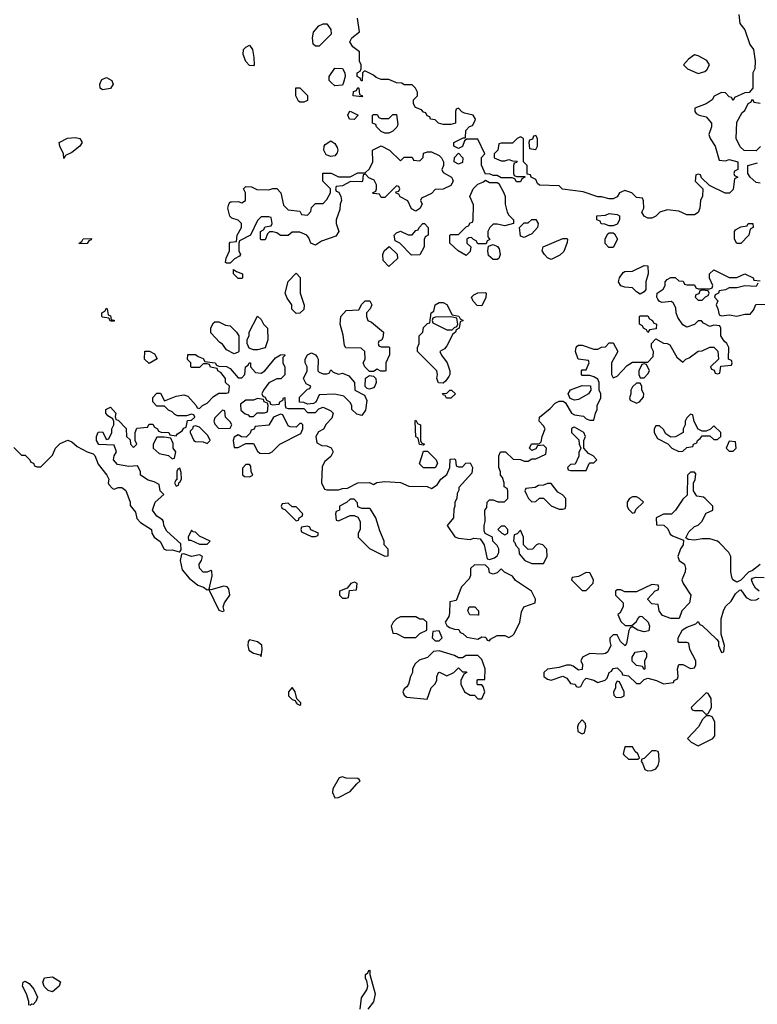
# Model space of a CAD drawing. Header units: inches. Extents: x 2380053 to 2584298, y 380219 to 546618.
# Tile 766 of 788: x 2480601 to 2484415, y 505236 to 510324. Entities that reach past the tile are written whole.
import ezdxf

# ---------------------------------------------------------------- set-up
doc = ezdxf.new("R2010")
doc.units = ezdxf.units.IN
doc.header["$MEASUREMENT"] = 0
doc.layers.add('C4580', color=7, linetype='Continuous')
doc.layers.add('C4581', color=7, linetype='Continuous')

msp = doc.modelspace()

# ---------------------------------------------------------------- linework, layer by layer
at = {"layer": 'C4580', "color": 2}
for points, elevation in [([(2481081.3, 510000), (2481084.7, 509990), (2481070, 509968.7), (2481030, 509962), (2481018, 509970), (2481015.3, 509990), (2481019.6, 510000)], 54), ([(2482274.7, 510000), (2482270, 509986), (2482230, 509982), (2482212, 510000)], 54), ([(2484392, 510000), (2484392, 509970), (2484372.7, 509947.3), (2484350, 509946), (2484298, 509922), (2484290, 509906), (2484282, 509922), (2484270, 509926), (2484250, 509946), (2484230, 509948), (2484191.6, 509928.4), (2484182, 509910), (2484150.9, 509889.1), (2484092.7, 509867.3), (2484092, 509850), (2484099.6, 509839.6), (2484114, 509830), (2484150, 509822), (2484178, 509790), (2484178, 509770), (2484164.7, 509730), (2484171, 509710), (2484198, 509670), (2484218, 509598), (2484250, 509594), (2484270, 509602), (2484314, 509590), (2484314, 509550), (2484298, 509542), (2484294, 509530), (2484298, 509518), (2484314, 509510), (2484298, 509502), (2484290, 509446), (2484271.6, 509428.4), (2484248.4, 509428.4), (2484167.3, 509467.3), (2484127.3, 509507.3), (2484122, 509522), (2484110, 509526), (2484098, 509522), (2484094, 509490), (2484134, 509450), (2484132.7, 509412.7), (2484122, 509390), (2484118, 509350), (2484110, 509328), (2484090, 509315.3), (2484050, 509315.3), (2484010, 509335.3), (2483950, 509342), (2483911.1, 509328.9), (2483890, 509308.7), (2483870, 509298), (2483850, 509298), (2483830, 509308), (2483818, 509330), (2483828, 509350), (2483827.3, 509387.3), (2483822, 509402), (2483790, 509406), (2483766, 509430), (2483730, 509442), (2483702, 509430), (2483690, 509408), (2483670, 509398), (2483650, 509398), (2483610, 509408), (2483590, 509408), (2483514.6, 509434.6), (2483408, 509448), (2483390, 509466), (2483288.4, 509468.4), (2483278, 509478), (2483270, 509498), (2483246, 509510), (2483242, 509522), (2483226, 509526), (2483226, 509570), (2483206, 509590), (2483206, 509710), (2483190, 509718), (2483174, 509710), (2483150, 509686), (2483090, 509686), (2483078, 509682), (2483074, 509650), (2483054, 509630), (2483054, 509610), (2483090, 509594), (2483110, 509594), (2483130, 509602), (2483150, 509594), (2483172.7, 509592.7), (2483170, 509586), (2483158, 509582), (2483154, 509570), (2483154, 509530), (2483158, 509518), (2483170, 509514), (2483214, 509514), (2483214, 509510), (2483198, 509502), (2483190, 509486), (2483170, 509486), (2483162, 509502), (2483147.3, 509507.3), (2483090, 509506), (2483070, 509518), (2483050, 509518), (2483030, 509528), (2483010, 509526), (2482988.4, 509571.6), (2482988.4, 509611.6), (2483006, 509630), (2482970, 509706), (2482912.7, 509707.3), (2482902, 509698), (2482891.1, 509668.9), (2482870, 509658), (2482846, 509670), (2482846, 509690), (2482894, 509714), (2482906, 509714), (2482908.4, 509751.6), (2482927.3, 509772.7), (2482942, 509778), (2482956.4, 509803.6), (2482958, 509810), (2482946, 509830), (2482900.4, 509840.4), (2482887.3, 509847.3), (2482870, 509866), (2482858, 509862), (2482854, 509850), (2482854, 509790), (2482830, 509782), (2482790, 509782), (2482766, 509790), (2482750, 509806), (2482726, 509810), (2482722, 509822), (2482707.3, 509827.3), (2482702, 509842), (2482690, 509846), (2482679, 509859), (2482648, 509870), (2482638, 509890), (2482638, 509910), (2482658, 509930), (2482658, 509950), (2482648, 509970), (2482630, 509988), (2482590, 509988), (2482576.4, 509996.4), (2482550, 509998), (2482545.4, 510000)], 54), ([(2484432, 509668), (2484410, 509646), (2484347.3, 509647.3), (2484327.3, 509667.3), (2484306, 509710), (2484310, 509794), (2484336.4, 509843.6), (2484350, 509854), (2484368.4, 509891.6), (2484382, 509898), (2484390, 509914), (2484398, 509898), (2484430, 509892)], 54), ([(2484430, 509479), (2484410, 509482), (2484378, 509510), (2484366, 509530), (2484366, 509570), (2484416.4, 509583.6)], 54), ([(2480570, 508114), (2480610, 508074), (2480630, 508074), (2480654, 508050), (2480658, 508038), (2480672.7, 508032.7), (2480678, 508018), (2480690, 508014), (2480710, 508014), (2480770, 508074), (2480786, 508110), (2480810, 508134), (2480850, 508152), (2480870, 508142), (2480898, 508118), (2480950, 508091), (2480981, 508081), (2480990, 508072), (2481007.7, 508027.7), (2481052, 507970), (2481062, 507950), (2481058, 507930), (2481062, 507922), (2481081, 507901), (2481090, 507898), (2481110, 507906), (2481130, 507906), (2481150, 507891.3), (2481172, 507830), (2481172.7, 507812.7), (2481199.6, 507779.6), (2481206.4, 507746.4), (2481226.4, 507726.4), (2481282, 507690), (2481284.7, 507670), (2481296, 507650), (2481327.1, 507627.1), (2481347.3, 507587.3), (2481362, 507582), (2481390, 507584.9), (2481426, 507574), (2481430, 507574), (2481435.3, 507584.7), (2481434.6, 507614.6), (2481361.7, 507681.7), (2481346, 507710), (2481345.2, 507730), (2481339.5, 507739.5), (2481310, 507759), (2481288, 507790), (2481302, 507830), (2481346, 507870), (2481328, 507890), (2481322, 507922), (2481296.4, 507936.4), (2481264.7, 507944.7), (2481226, 507970), (2481226, 507990), (2481210, 508018), (2481164.7, 508015.3), (2481106, 508026), (2481087, 508050), (2481089.4, 508070.6), (2481102, 508090), (2481090, 508126), (2481010, 508128), (2480998, 508150), (2480998, 508170), (2481007.3, 508192.7), (2481030, 508194), (2481050, 508154), (2481062, 508158), (2481078, 508190), (2481078, 508210), (2481088, 508230), (2481087.3, 508247.3), (2481082, 508262), (2481056.4, 508276.4), (2481046, 508290), (2481046, 508310), (2481070, 508322), (2481098, 508290), (2481094, 508274), (2481098, 508258), (2481110, 508254), (2481151.6, 508211.6), (2481154, 508170), (2481172.7, 508152.7), (2481174, 508130), (2481190, 508114), (2481206, 508130), (2481198, 508150), (2481198, 508190), (2481207.3, 508212.7), (2481262, 508218), (2481270, 508234), (2481290, 508234), (2481298, 508218), (2481314, 508210), (2481318, 508198), (2481332.7, 508192.7), (2481371.6, 508191.6), (2481378, 508178), (2481410, 508174), (2481416.4, 508183.6), (2481440.4, 508199.6), (2481450, 508214), (2481462, 508218), (2481468, 508252), (2481490, 508254), (2481506, 508270), (2481502, 508282), (2481490, 508286), (2481463.6, 508276.4), (2481416.4, 508276.4), (2481403.1, 508283.1), (2481390, 508298), (2481370, 508306), (2481350, 508326), (2481310, 508326), (2481288.7, 508350), (2481289, 508371), (2481310, 508394), (2481330, 508394), (2481350, 508354), (2481410, 508378.8), (2481450, 508384.7), (2481470, 508378), (2481514, 508330), (2481518, 508318), (2481530, 508314), (2481546, 508330), (2481570, 508342), (2481603.1, 508376.9), (2481630, 508394), (2481670, 508394), (2481682, 508398), (2481686, 508430), (2481666, 508450), (2481666, 508470), (2481640.4, 508500.4), (2481626, 508510), (2481622, 508522), (2481588.4, 508528.4), (2481582, 508542), (2481570, 508546), (2481550, 508546), (2481530, 508526), (2481490, 508526), (2481486, 508530), (2481486, 508550), (2481468.4, 508568.4), (2481470, 508594), (2481510, 508594), (2481523.6, 508583.6), (2481550, 508574), (2481558, 508558), (2481611.6, 508551.6), (2481618, 508538), (2481630, 508534), (2481670, 508532), (2481690, 508522), (2481730, 508474), (2481750, 508474), (2481766, 508490), (2481768, 508530), (2481782, 508538), (2481788.4, 508551.6), (2481794, 508550), (2481794, 508530), (2481821, 508501), (2481850, 508498), (2481868, 508510), (2481923.1, 508576.9), (2481950, 508592), (2481970, 508594), (2481971.3, 508588.7), (2481962, 508578), (2481962, 508550), (2481971.6, 508528.4), (2481971.6, 508488.4), (2481951.6, 508468.4), (2481930, 508468), (2481890, 508448), (2481862, 508410), (2481854, 508390), (2481858, 508378), (2481870, 508374), (2481878, 508358), (2481894, 508350), (2481898, 508338), (2481910, 508334), (2481942, 508338), (2481946, 508350), (2481962, 508358), (2481966, 508370), (2481972, 508372), (2481974, 508330), (2481978, 508318), (2481990, 508314), (2482070, 508314), (2482090, 508294), (2482130, 508294), (2482147.3, 508312.7), (2482170, 508322), (2482210, 508302), (2482222, 508290), (2482215.3, 508264.7), (2482185.4, 508234.6), (2482171.3, 508208.7), (2482145.4, 508194.6), (2482132, 508170), (2482138, 508138), (2482163.6, 508123.6), (2482190, 508122), (2482211.6, 508111.6), (2482222, 508090), (2482210, 508066), (2482179.6, 508040.4), (2482165.4, 508014.6), (2482162, 507930), (2482178, 507898), (2482190, 507894), (2482250, 507894), (2482270, 507902), (2482296.4, 507903.6), (2482348.9, 507931.1), (2482410, 507932), (2482430, 507922), (2482448.4, 507931.6), (2482490, 507938), (2482570, 507932), (2482612.7, 507912.7), (2482708.4, 507911.6), (2482730, 507902), (2482760.4, 507919.6), (2482778, 507950), (2482810, 507974), (2482826, 508010), (2482827.3, 508052.7), (2482850, 508054), (2482854, 508050), (2482858, 508018), (2482870, 508014), (2482890, 508014), (2482908.4, 508031.6), (2482930, 508034), (2482942, 508010), (2482939.6, 507980.4), (2482872.7, 507907.3), (2482872.7, 507892.7), (2482863.6, 507876.4), (2482862, 507850), (2482852, 507830), (2482852, 507810), (2482845.4, 507794.6), (2482844.7, 507750), (2482812, 507710), (2482851.1, 507651.1), (2482870, 507644.7), (2482930, 507638), (2482950, 507644.7), (2482982, 507642), (2483002, 507610), (2483018, 507538), (2483030, 507534), (2483056.4, 507543.6), (2483070, 507554), (2483078, 507570), (2483078, 507590), (2483070, 507606), (2483048.4, 507628.4), (2483046, 507650), (2483008.4, 507668.4), (2483003.1, 507683.1), (2483002, 507710), (2483008, 507730), (2483006, 507790), (2483016.4, 507803.6), (2483018, 507830), (2483030, 507842), (2483050, 507842), (2483072.7, 507832.7), (2483107.3, 507832.7), (2483126, 507850), (2483126, 507890), (2483122, 507902), (2483106, 507910), (2483106, 507930), (2483098, 507958), (2483088, 507970), (2483087.3, 507987.3), (2483078, 508010), (2483078, 508070), (2483088, 508090), (2483114, 508090), (2483152.7, 508052.7), (2483191.3, 508051.3), (2483210, 508042), (2483230, 508042), (2483250, 508054), (2483270, 508054), (2483322, 508078), (2483326, 508110), (2483310, 508126), (2483278, 508122), (2483270, 508106), (2483250, 508098), (2483238, 508110), (2483248.4, 508131.6), (2483287.3, 508132.7), (2483298, 508142), (2483302, 508170), (2483318, 508210), (2483310, 508226), (2483288, 508250), (2483288.7, 508270), (2483344.7, 508315.3), (2483370, 508342), (2483390, 508352), (2483412, 508352), (2483423.6, 508343.6), (2483454, 508290), (2483470, 508282), (2483516, 508276), (2483530, 508262), (2483550, 508254), (2483570, 508254), (2483578, 508290), (2483588, 508310), (2483588, 508330), (2483606, 508370), (2483606, 508390), (2483598, 508410), (2483598, 508450), (2483590, 508466), (2483570, 508478), (2483550, 508486), (2483510, 508486), (2483506, 508490), (2483506, 508510), (2483510, 508514), (2483530, 508514), (2483546, 508550), (2483542, 508562), (2483489.1, 508569.1), (2483475.3, 508610), (2483478, 508630), (2483483.1, 508636.9), (2483490, 508642), (2483510, 508642), (2483570, 508622), (2483590, 508622), (2483610, 508632), (2483630, 508634), (2483650, 508654), (2483670, 508654), (2483694, 508610), (2483662, 508550), (2483662, 508490), (2483670, 508474), (2483690, 508482), (2483743.1, 508536.9), (2483770, 508554), (2483850, 508554), (2483876.4, 508583.6), (2483878, 508610), (2483868, 508630), (2483868, 508650), (2483890, 508674), (2483930, 508652), (2483950, 508651.3), (2483963.6, 508643.6), (2483999.6, 508579.6), (2484030, 508554), (2484046, 508570), (2484063.1, 508576.9), (2484110, 508611.3), (2484130, 508612), (2484170, 508632), (2484190, 508632), (2484211.6, 508611.6), (2484214, 508570), (2484174, 508530), (2484178, 508518), (2484192.7, 508512.7), (2484198, 508498), (2484210, 508494), (2484222, 508498), (2484227.3, 508532.7), (2484282, 508538), (2484286, 508550), (2484282, 508562), (2484266, 508570), (2484268, 508630), (2484258, 508650), (2484243.1, 508663.1), (2484226, 508690), (2484226, 508730), (2484222, 508742), (2484190, 508746), (2484170, 508738), (2484136.4, 508756.4), (2484127.3, 508767.3), (2484110, 508768), (2484090.9, 508749.1), (2484050, 508735.3), (2484030, 508748), (2484004.7, 508784.7), (2483995.3, 508810), (2483994.6, 508834.6), (2483980.4, 508860.4), (2483970, 508868), (2483923.1, 508863.1), (2483910, 508868), (2483900.2, 508880.2), (2483895.3, 508890), (2483898, 508910), (2483928.4, 508931.6), (2483938, 508950), (2483938, 508970), (2483950, 508982), (2483968.9, 508991.1), (2483990, 508992), (2484010, 508974), (2484032.7, 508972.7), (2484038, 508958), (2484050, 508954), (2484090, 508954), (2484098, 508938), (2484110, 508934), (2484170, 508934), (2484182, 508938), (2484186, 508950), (2484168.4, 508988.4), (2484168.7, 509010), (2484190, 509031.3), (2484270, 508992), (2484310, 508992), (2484350, 509011.3), (2484394, 508990), (2484398, 508978), (2484430, 508974)], 54), ([(2484418, 508962), (2484410, 508946), (2484350, 508948), (2484310, 508938), (2484270, 508938), (2484250, 508928), (2484218, 508922), (2484214, 508910), (2484198, 508902), (2484194, 508890), (2484211.6, 508871.6), (2484202, 508850), (2484212, 508830), (2484218, 508798), (2484230, 508794), (2484270, 508798), (2484310, 508792), (2484350, 508802), (2484378, 508802), (2484396.4, 508823.6), (2484408.4, 508851.6), (2484470, 508854)], 54), ([(2484430, 507509.2), (2484390, 507477.2), (2484370, 507468.7), (2484330, 507428), (2484310, 507418), (2484288, 507430), (2484283.1, 507443.1), (2484278, 507470), (2484278, 507550), (2484268.7, 507570), (2484220.2, 507620.2), (2484210, 507628.7), (2484170, 507642), (2484130, 507642), (2484090, 507634), (2484058, 507638), (2484046, 507646), (2484062, 507678), (2484090, 507704.7), (2484108.9, 507711.1), (2484128, 507730), (2484150, 507774), (2484186, 507790), (2484186, 507810), (2484146, 507850), (2484136.4, 507856.4), (2484102, 507862), (2484086, 507890), (2484086, 507930), (2484094.6, 507945.4), (2484098, 507978), (2484090, 507986), (2484070, 507986), (2484054, 507970), (2484052.7, 507867.3), (2484030, 507846), (2483992, 507790), (2483971.3, 507768.7), (2483930, 507768.7), (2483892, 507750), (2483894, 507714), (2483931.6, 507711.6), (2483952.7, 507692.7), (2483965.4, 507665.4), (2483976.9, 507656.9), (2484034, 507634), (2484031.3, 507610), (2484018, 507590), (2484004.7, 507550), (2484012, 507530), (2484038, 507510), (2484044.7, 507490), (2484042, 507470), (2484024.7, 507430), (2484031.3, 507410), (2484071, 507350), (2484064.7, 507310), (2484024.7, 507270), (2484011.1, 507228.9), (2483968.9, 507228.9), (2483924.7, 507244.7), (2483908, 507270), (2483902, 507302), (2483870, 507306), (2483848.4, 507328.4), (2483848.4, 507331.6), (2483887.3, 507372.7), (2483902, 507378), (2483906, 507390), (2483902, 507402), (2483870, 507406), (2483790, 507368), (2483730, 507368), (2483710, 507378), (2483690, 507378), (2483682, 507370), (2483682, 507350), (2483722, 507310), (2483722, 507290), (2483703.6, 507256.4), (2483694, 507250), (2483710, 507214), (2483732.7, 507192.7), (2483767.3, 507192.7), (2483788.4, 507211.6), (2483803.1, 507236.9), (2483810, 507242), (2483819.6, 507239.6), (2483851.3, 507210), (2483858, 507190), (2483854.4, 507165.6), (2483830, 507161.2), (2483798, 507170), (2483770, 507186), (2483758, 507182), (2483751.6, 507168.4), (2483739.6, 507100.4), (2483731.3, 507088.7), (2483708, 507110), (2483690, 507146), (2483670, 507146), (2483652.7, 507127.3), (2483652, 507110), (2483658, 507090), (2483642.8, 507057.2), (2483630.6, 507049.4), (2483610, 507046), (2483550, 507048.7), (2483512, 507030), (2483502, 507010), (2483511.1, 506991.1), (2483510, 506966), (2483490, 506962), (2483463.1, 506983.1), (2483450, 506988.7), (2483428.4, 506988.4), (2483390, 506977.2), (2483330, 506968), (2483312, 506950), (2483311.3, 506930), (2483330, 506916), (2483350, 506911.3), (2483410, 506931.3), (2483430, 506922), (2483450, 506894), (2483474, 506890), (2483478, 506878), (2483490, 506874), (2483502, 506878), (2483518, 506910), (2483530, 506922), (2483570, 506911), (2483590, 506898), (2483629, 506911), (2483639, 506921), (2483650, 506951.3), (2483662, 506958), (2483670, 506971.3), (2483690, 506974), (2483714, 506950), (2483718, 506938), (2483750, 506934), (2483790, 506894), (2483810, 506894), (2483830, 506914), (2483850, 506922), (2483894, 506910), (2483930, 506892), (2483982, 506898), (2483986, 506910), (2484002, 506918), (2484006, 506930), (2484002, 506970), (2484010, 506992), (2484030, 506992), (2484070, 506972), (2484090, 506974), (2484098, 506990), (2484098, 507010), (2484066, 507070), (2484062, 507102), (2484050, 507106), (2484010, 507106), (2484006, 507110), (2484006, 507130), (2484028.9, 507171.1), (2484050, 507184.7), (2484098, 507202), (2484110, 507214), (2484118, 507198), (2484130, 507194), (2484203.6, 507123.6), (2484214, 507110), (2484214, 507090), (2484230, 507054), (2484242, 507058), (2484246, 507090), (2484228, 507148), (2484228.4, 507228.4), (2484241.2, 507270), (2484250, 507291.3), (2484280.2, 507319.8), (2484303.2, 507356.8), (2484324, 507376), (2484330, 507378), (2484357.3, 507337.3), (2484384, 507324), (2484410, 507326), (2484425.2, 507334.8)], 54), ([(2484425.2, 507370), (2484406.5, 507386.5), (2484392.3, 507410), (2484385.2, 507430), (2484390, 507438), (2484410, 507444), (2484450, 507442)], 54), ([(2482362, 505210), (2482369.1, 505269.1), (2482395.3, 505310), (2482402, 505330), (2482396.4, 505356.4), (2482388.7, 505370), (2482388.7, 505390), (2482402, 505398), (2482406, 505410), (2482411.6, 505411.6), (2482412, 505390), (2482438.8, 505290), (2482430.7, 505249.3), (2482402, 505210)], 50), ([(2480648, 505232), (2480648.7, 505250), (2480636, 505290), (2480616, 505330), (2480619, 505350), (2480630, 505356.3), (2480650, 505344), (2480674.7, 505314.7), (2480692.5, 505272.5), (2480684.7, 505250), (2480670, 505235.3), (2480663.6, 505236.4), (2480654, 505230)], 50)]:
    msp.add_lwpolyline(points, dxfattribs=dict(at, elevation=elevation))
for points, elevation in [([(2482050, 509898), (2482043.1, 509903.1), (2482028.7, 509930), (2482028.9, 509971.1), (2482050, 509971.3), (2482090, 509932), (2482090, 509906), (2482070, 509898)], 54), ([(2482370, 509926), (2482326, 509930), (2482327.3, 509952.7), (2482342, 509958), (2482350, 509974), (2482354, 509970), (2482358, 509938), (2482374, 509930)], 54), ([(2482330, 509809), (2482306, 509810), (2482298, 509830), (2482306, 509850), (2482310, 509852), (2482352, 509830)], 54), ([(2482490, 509738), (2482470, 509746), (2482446, 509770), (2482442, 509782), (2482426, 509790), (2482426, 509830), (2482430, 509834), (2482450, 509834), (2482458, 509818), (2482470, 509814), (2482510, 509814), (2482530, 509834), (2482550, 509834), (2482556.9, 509783.1), (2482551.1, 509768.9), (2482530, 509748), (2482510, 509738)], 54), ([(2480830, 509606), (2480828, 509630), (2480808, 509670), (2480806, 509690), (2480849, 509711), (2480890, 509714.8), (2480912, 509710), (2480924.7, 509690), (2480911.3, 509670), (2480870, 509638), (2480838, 509622)], 54), ([(2482210, 509617.2), (2482186, 509626), (2482174, 509650), (2482175.3, 509670), (2482181.2, 509678.8), (2482210, 509698), (2482230, 509684.7), (2482243.5, 509663.5), (2482246.8, 509650), (2482243.5, 509636.5), (2482230, 509621.2)], 54), ([(2483270, 509726), (2483258, 509722), (2483252.7, 509707.3), (2483238, 509702), (2483234, 509690), (2483238, 509658), (2483270, 509654), (2483278, 509670), (2483278, 509710)], 54), ([(2482570, 509594), (2482590, 509614), (2482630, 509614), (2482638, 509598), (2482670, 509594), (2482687.3, 509612.7), (2482690, 509634), (2482710, 509642), (2482730, 509642), (2482770, 509622), (2482782, 509610), (2482792, 509590), (2482792, 509570), (2482784.7, 509550), (2482790, 509534), (2482834, 509510), (2482839.6, 509499.6), (2482842, 509490), (2482830, 509468), (2482790, 509448), (2482750, 509446), (2482730, 509426), (2482678, 509402), (2482674, 509390), (2482682, 509370), (2482670, 509348), (2482650, 509335.3), (2482626.3, 509346.3), (2482608.7, 509388.7), (2482568.4, 509408.4), (2482562, 509422), (2482547.3, 509427.3), (2482546, 509434), (2482562, 509438), (2482566, 509450), (2482562, 509462), (2482550, 509466), (2482490, 509406), (2482470, 509406), (2482462, 509422), (2482430, 509426), (2482426, 509430), (2482442, 509438), (2482446, 509450), (2482446, 509470), (2482434.6, 509494.6), (2482407.3, 509507.3), (2482390, 509526), (2482378, 509522), (2482374, 509490), (2482370, 509486), (2482311.6, 509488.4), (2482270, 509466), (2482238, 509462), (2482234, 509450), (2482238, 509438), (2482252, 509432), (2482262, 509410), (2482264.7, 509390), (2482258, 509370), (2482256.9, 509343.1), (2482238, 509290), (2482238, 509270), (2482252, 509230), (2482235.3, 509204.7), (2482161, 509179), (2482130, 509158), (2482106, 509170), (2482096.4, 509196.4), (2482086, 509210), (2482050, 509226), (2482010, 509226), (2481990, 509208), (2481950, 509208.7), (2481930, 509222), (2481910, 509228), (2481892.7, 509227.3), (2481882, 509218), (2481870, 509186), (2481850, 509186), (2481846, 509190), (2481846, 509230), (2481862, 509238), (2481870, 509254), (2481902, 509258), (2481906, 509270), (2481902, 509302), (2481890, 509306), (2481850, 509306), (2481830, 509286), (2481794, 509210), (2481738, 509182), (2481734, 509170), (2481734, 509130), (2481742, 509110), (2481738, 509102), (2481711.6, 509088.4), (2481690, 509066), (2481670, 509066), (2481666, 509070), (2481668.4, 509091.6), (2481686, 509130), (2481686, 509170), (2481690, 509174), (2481722, 509178), (2481726, 509210), (2481748, 509250), (2481748, 509270), (2481730, 509288), (2481698, 509298), (2481688.4, 509308.4), (2481678, 509350), (2481682, 509370), (2481690, 509382), (2481696.4, 509383.6), (2481730, 509384.7), (2481750, 509378), (2481768, 509390), (2481768, 509430), (2481758, 509450), (2481770, 509462), (2481799.6, 509459.6), (2481826.8, 509446.8), (2481890, 509444.7), (2481910, 509452), (2481930, 509452), (2481952, 509430), (2481966, 509366), (2481990, 509342), (2482050, 509334), (2482058, 509318), (2482090, 509314), (2482107.3, 509332.7), (2482110, 509354), (2482130, 509374), (2482170, 509374), (2482190, 509394), (2482208, 509430), (2482208, 509450), (2482168.7, 509490), (2482168.7, 509531.3), (2482210.9, 509530.9), (2482250, 509512), (2482310, 509512), (2482350, 509532), (2482387.3, 509532.7), (2482410, 509554), (2482428, 509590), (2482426, 509650), (2482470, 509672), (2482514, 509650)], 54), ([(2482870, 509578), (2482848, 509590), (2482848.7, 509611.3), (2482870, 509634), (2482892, 509610), (2482890, 509586)], 54), ([(2483030, 509482), (2483070, 509482), (2483078, 509478), (2483104.7, 509430), (2483111.1, 509411.1), (2483112, 509370), (2483122, 509330), (2483130, 509314), (2483154, 509290), (2483154, 509270), (2483110, 509258), (2483070, 509268), (2483050, 509268), (2483032, 509250), (2483022, 509230), (2483022, 509202), (2483032, 509188), (2483018, 509182), (2483014, 509166), (2482970, 509166), (2482962, 509182), (2482947.3, 509187.3), (2482938, 509198), (2482923.6, 509196.4), (2482914, 509190), (2482914, 509170), (2482934, 509150), (2482930, 509126), (2482910, 509106), (2482868.9, 509128.9), (2482826, 509170), (2482826, 509210), (2482830, 509214), (2482870, 509214), (2482910, 509254), (2482922, 509258), (2482930, 509274), (2482942, 509278), (2482946, 509290), (2482947.3, 509367.3), (2482928, 509410), (2482946, 509450), (2482970, 509474), (2482996.4, 509483.6), (2483010, 509494)], 54), ([(2483650, 509258), (2483627.3, 509267.3), (2483608.4, 509268.4), (2483602, 509282), (2483586, 509290), (2483586, 509310), (2483630, 509314), (2483650, 509322), (2483690, 509318), (2483702, 509310), (2483702, 509290), (2483690, 509268), (2483670, 509258)], 54), ([(2483210, 509198), (2483190, 509206), (2483186, 509250), (2483210, 509274), (2483230, 509274), (2483250, 509292), (2483270, 509292), (2483282, 509270), (2483278, 509250), (2483250, 509218), (2483230, 509208)], 54), ([(2484310, 509168), (2484298, 509190), (2484298, 509230), (2484302, 509238), (2484330, 509254), (2484362, 509258), (2484368.4, 509271.6), (2484391.6, 509271.6), (2484394, 509250), (2484378, 509242), (2484372, 509210), (2484330, 509168)], 54), ([(2482627.3, 509107.3), (2482566, 509170), (2482542, 509182), (2482538, 509210), (2482550, 509222), (2482570, 509231), (2482610, 509212), (2482630, 509212), (2482650, 509234), (2482662, 509238), (2482666, 509250), (2482686, 509270), (2482694, 509270), (2482714, 509250), (2482714, 509210), (2482698, 509202), (2482692.7, 509187.3), (2482692, 509150), (2482670, 509108.7)], 54), ([(2483670, 509146), (2483647.3, 509147.3), (2483628, 509168), (2483628.4, 509191.6), (2483642, 509218), (2483650, 509222), (2483670, 509222), (2483676.9, 509216.9), (2483692, 509190)], 54), ([(2480910, 509166), (2480908, 509170), (2480922, 509178), (2480930, 509192), (2480972.7, 509192.7), (2480970, 509186), (2480958, 509182), (2480950, 509168)], 54), ([(2483350, 509084), (2483330, 509094), (2483314, 509110), (2483302, 509130), (2483308, 509150), (2483410, 509194), (2483430, 509194), (2483434, 509190), (2483432.7, 509172.7), (2483414, 509126), (2483393.7, 509106.3)], 54), ([(2482510, 509048), (2482480.4, 509080.4), (2482478, 509110), (2482486, 509130), (2482512, 509152), (2482552.7, 509112.7), (2482554, 509090)], 54), ([(2483050, 509084), (2483026, 509106), (2483022, 509130), (2483026, 509154), (2483050, 509162), (2483071.3, 509151.3), (2483079.8, 509139.8), (2483086, 509110), (2483078, 509090), (2483070, 509084)], 54), ([(2481730, 508986), (2481706, 509010), (2481707.3, 509032.7), (2481722, 509022), (2481754, 509010), (2481754, 508990), (2481750, 508986)], 54), ([(2483810, 508906), (2483790, 508918), (2483770, 508938), (2483730, 508942), (2483709.1, 508949.1), (2483698, 508970), (2483702, 508990), (2483722, 509018), (2483730, 509022), (2483770, 509024.7), (2483830, 509054), (2483850, 509052), (2483851.1, 509011.1), (2483838, 508970), (2483838, 508930), (2483830, 508918)], 54), ([(2482030, 508806), (2482008, 508828), (2482008, 508850), (2481984.7, 508884.7), (2481974, 508910), (2481989.3, 508970.7), (2482030, 509014), (2482051.1, 508991.1), (2482051.3, 508910), (2482071.6, 508848.4), (2482070, 508826), (2482050, 508808)], 54), ([(2484130, 508926), (2484118, 508922), (2484112.7, 508907.3), (2484098, 508902), (2484094, 508890), (2484110, 508874), (2484130, 508874), (2484147.3, 508892.7), (2484162, 508898), (2484166, 508910), (2484162, 508922)], 54), ([(2482470, 508634), (2482510, 508634), (2482514, 508630), (2482512.7, 508592.7), (2482494, 508550), (2482494, 508510), (2482490, 508508), (2482468, 508508), (2482450, 508518), (2482430, 508506), (2482410, 508506), (2482386, 508530), (2482378, 508550), (2482388, 508570), (2482386, 508610), (2482367.3, 508627.3), (2482288, 508628), (2482280.4, 508640.4), (2482274.6, 508694.6), (2482258, 508750), (2482262, 508790), (2482290, 508822), (2482355.3, 508824.7), (2482370, 508854), (2482388, 508872), (2482411.3, 508871.3), (2482422, 508850), (2482414, 508830), (2482394, 508810), (2482394, 508790), (2482402, 508770), (2482421, 508761), (2482482, 508710), (2482479.6, 508680.4), (2482472.7, 508667.3), (2482458, 508662), (2482454, 508650), (2482458, 508638)], 54), ([(2482990, 508846), (2482967.3, 508847.3), (2482946, 508870), (2482938, 508890), (2482950, 508902), (2482970, 508912), (2483010, 508914), (2483014, 508910), (2483011.1, 508888.9)], 54), ([(2481070, 508766), (2481062, 508782), (2481030, 508786), (2481026, 508790), (2481026, 508810), (2481042, 508818), (2481050, 508834), (2481054, 508830), (2481058, 508798), (2481070, 508794), (2481074, 508774), (2481090, 508772), (2481090, 508766)], 54), ([(2482790, 508446), (2482767.3, 508447.3), (2482758, 508470), (2482762, 508490), (2482758, 508510), (2482658, 508610), (2482658, 508630), (2482666, 508650), (2482666, 508690), (2482686, 508710), (2482690, 508734), (2482710, 508754), (2482722, 508758), (2482728, 508810), (2482742, 508818), (2482748.9, 508851.1), (2482770, 508862), (2482790, 508862), (2482810, 508852), (2482838, 508798), (2482871.6, 508791.6), (2482878, 508778), (2482894, 508770), (2482878, 508762), (2482874, 508730), (2482858, 508722), (2482854, 508710), (2482841, 508699), (2482810, 508638), (2482796.9, 508623.1), (2482774, 508610), (2482782, 508590), (2482810.9, 508550.9), (2482824.7, 508510), (2482824.7, 508490), (2482819.8, 508480.2), (2482803.6, 508456.4)], 54), ([(2481710, 508598), (2481670, 508618), (2481650, 508648), (2481636.4, 508656.4), (2481590, 508706), (2481588.9, 508731.1), (2481603.1, 508756.9), (2481610, 508762), (2481630, 508762), (2481665.4, 508745.4), (2481690, 508742), (2481722, 508710), (2481734, 508690), (2481734, 508610), (2481730, 508606)], 54), ([(2481810, 508618), (2481787.3, 508627.3), (2481778, 508650), (2481778, 508670), (2481787.3, 508692.7), (2481788, 508710), (2481830, 508791.3), (2481850, 508774), (2481862, 508750), (2481882, 508730), (2481884.7, 508670), (2481870, 508628), (2481830, 508618)], 54), ([(2482830, 508788), (2482750, 508786), (2482738, 508782), (2482734, 508770), (2482738, 508758), (2482810, 508722), (2482830, 508722), (2482838, 508722), (2482850, 508734), (2482862, 508738), (2482866, 508750), (2482862, 508782)], 54), ([(2483850, 508708), (2483842, 508722), (2483826, 508730), (2483822, 508742), (2483806, 508750), (2483806, 508790), (2483810, 508794), (2483850, 508794), (2483858, 508778), (2483874, 508770), (2483878, 508758), (2483894, 508750), (2483892.7, 508727.3), (2483858, 508722)], 54), ([(2481270, 508548), (2481246, 508570), (2481248.4, 508611.6), (2481271.6, 508611.6), (2481298, 508598), (2481312, 508572)], 54), ([(2482170, 508494), (2482190, 508494), (2482202, 508498), (2482210, 508514), (2482222, 508502), (2482250, 508492), (2482270, 508498), (2482303.6, 508483.6), (2482332, 508450), (2482334, 508410), (2482383.6, 508383.6), (2482396.9, 508356.9), (2482390, 508306), (2482370, 508278), (2482344.7, 508284.7), (2482318, 508310), (2482318, 508330), (2482310, 508346), (2482278, 508378), (2482230, 508388), (2482150, 508386), (2482132.7, 508347.3), (2482119.6, 508340.4), (2482090, 508338), (2482070, 508346), (2482047.3, 508347.3), (2482047.3, 508372.7), (2482090, 508414), (2482102, 508418), (2482106, 508430), (2482083.1, 508443.1), (2482068, 508470), (2482088, 508510), (2482088, 508530), (2482078, 508550), (2482078, 508570), (2482090, 508592), (2482110, 508602), (2482130, 508592), (2482139.8, 508579.8), (2482144.7, 508570), (2482142, 508510), (2482150, 508502)], 54), ([(2483830, 508546), (2483818, 508542), (2483802, 508510), (2483802, 508490), (2483810, 508474), (2483830, 508474), (2483850, 508494), (2483858, 508510), (2483842, 508542)], 54), ([(2482410, 508415.3), (2482398, 508418), (2482388, 508428), (2482389, 508471), (2482410, 508484.7), (2482430, 508482), (2482442, 508470), (2482444.7, 508450), (2482438, 508430), (2482430, 508422)], 54), ([(2482830, 508368), (2482808.4, 508368.4), (2482802, 508382), (2482790, 508386), (2482788, 508392), (2482810, 508394), (2482826, 508410), (2482834, 508410), (2482854, 508390)], 54), ([(2483470, 508358), (2483447.3, 508367.3), (2483438, 508390), (2483448.9, 508411.1), (2483510, 508434), (2483552.7, 508432.7), (2483554, 508410), (2483542, 508390), (2483490, 508362)], 54), ([(2483810, 508446), (2483790, 508446), (2483770, 508426), (2483762, 508410), (2483762, 508390), (2483754, 508370), (2483758, 508358), (2483790, 508342), (2483806, 508350), (2483827.3, 508372.7), (2483828, 508390), (2483818, 508410), (2483818, 508430)], 54), ([(2481830, 508366), (2481810, 508358), (2481770, 508358), (2481742, 508338), (2481745.4, 508305.4), (2481766.4, 508286.4), (2481782, 508282), (2481790, 508274), (2481810, 508274), (2481828.4, 508291.6), (2481867.3, 508292.7), (2481882, 508298), (2481886, 508330), (2481882, 508342), (2481866, 508350), (2481862, 508362)], 54), ([(2481650, 508306), (2481610, 508266), (2481604.7, 508250), (2481610, 508234), (2481630, 508212), (2481690, 508214), (2481698, 508230), (2481690, 508246), (2481666, 508270), (2481662, 508302)], 54), ([(2481950, 508286), (2481914, 508270), (2481890, 508228), (2481818, 508222), (2481812.7, 508207.3), (2481798, 508202), (2481792.7, 508187.3), (2481772.7, 508167.3), (2481748.4, 508168.4), (2481730, 508178), (2481710, 508166), (2481704.7, 508150), (2481710, 508114), (2481730, 508114), (2481770, 508134), (2481810, 508134), (2481830, 508094), (2481843.6, 508083.6), (2481890, 508082), (2481906, 508090), (2481946, 508130), (2482054.6, 508185.4), (2482066, 508210), (2482066, 508230), (2482058, 508238), (2482050, 508238), (2482030, 508218), (2482000.4, 508220.4), (2481990, 508226), (2481962, 508282)], 54), ([(2482690, 508126), (2482668.9, 508128.9), (2482662, 508162), (2482648.9, 508168.9), (2482646, 508250), (2482650, 508254), (2482658, 508238), (2482674, 508230), (2482674, 508150), (2482678, 508138), (2482694, 508130)], 54), ([(2484070, 508286), (2484050, 508266), (2484042, 508250), (2484042, 508230), (2484032, 508210), (2484032, 508190), (2483991.6, 508168.4), (2483967.3, 508167.3), (2483943.1, 508183.1), (2483930, 508206), (2483910, 508226), (2483890, 508226), (2483882, 508210), (2483882, 508190), (2483899.6, 508159.6), (2483952.7, 508132.7), (2483974, 508110), (2484010, 508092), (2484030, 508094), (2484050, 508114), (2484082, 508118), (2484086, 508130), (2484102, 508138), (2484106, 508150), (2484120.4, 508159.6), (2484130, 508174), (2484170, 508174), (2484190, 508154), (2484210, 508154), (2484226, 508170), (2484226, 508190), (2484190, 508226), (2484172.7, 508207.3), (2484150, 508198), (2484130, 508198), (2484110, 508208), (2484088.4, 508248.4), (2484082, 508282)], 54), ([(2481510, 508226), (2481498, 508222), (2481494, 508210), (2481482, 508198), (2481482, 508190), (2481502, 508150), (2481510, 508144.7), (2481550, 508142), (2481570, 508134), (2481586, 508150), (2481574.6, 508174.6), (2481530, 508218)], 54), ([(2483470, 508218), (2483463.6, 508216.4), (2483454, 508210), (2483454, 508190), (2483492.7, 508152.7), (2483494, 508130), (2483502, 508110), (2483492.7, 508087.3), (2483491.6, 508068.4), (2483472.7, 508027.3), (2483450, 508026), (2483434, 508010), (2483438, 507998), (2483450, 507994), (2483530, 507994), (2483546, 508030), (2483550, 508034), (2483570, 508034), (2483586, 508050), (2483566, 508070), (2483543.1, 508083.1), (2483518, 508110), (2483518, 508150), (2483526, 508170), (2483518, 508190)], 54), ([(2481347.3, 508167.3), (2481310, 508166), (2481292, 508130), (2481292, 508110), (2481322, 508082), (2481371.3, 508071.3), (2481390, 508054), (2481402, 508058), (2481408, 508090), (2481395.3, 508110), (2481394.6, 508134.6), (2481382, 508162)], 54), ([(2484270, 508146), (2484254, 508110), (2484270, 508094), (2484290, 508094), (2484306, 508110), (2484302, 508142)], 54), ([(2482690, 508008), (2482668.7, 508028.7), (2482690, 508094), (2482710, 508094), (2482754, 508050), (2482762, 508030), (2482750, 508008.7)], 54), ([(2481430, 508006), (2481418, 508002), (2481414, 507990), (2481414, 507946), (2481410, 507946), (2481402, 507930), (2481410, 507914), (2481422, 507918), (2481426, 507934), (2481430, 507934), (2481438, 507950), (2481436.4, 507983.6)], 54), ([(2481790, 508026), (2481770, 508026), (2481752.7, 508007.3), (2481752.7, 507972.7), (2481763.6, 507963.6), (2481790, 507962), (2481806, 507970), (2481798, 507990), (2481796.4, 508016.4)], 54), ([(2483350, 507928), (2483330, 507928), (2483310, 507918), (2483283.6, 507916.4), (2483267.3, 507907.3), (2483218, 507902), (2483214, 507890), (2483222, 507870), (2483232, 507850), (2483250, 507832), (2483270, 507834), (2483288.4, 507851.6), (2483310, 507852), (2483350, 507812), (2483390, 507794), (2483410, 507794), (2483422, 507798), (2483426, 507810), (2483426, 507850), (2483408.4, 507868.4), (2483383.1, 507883.1)], 54), ([(2482330, 507846), (2482310, 507846), (2482291.6, 507828.4), (2482254, 507810), (2482254, 507790), (2482238, 507782), (2482234, 507770), (2482238, 507738), (2482250, 507734), (2482310, 507762), (2482330, 507762), (2482350, 507754), (2482362, 507730), (2482362, 507690), (2482352, 507670), (2482352, 507650), (2482410, 507592), (2482490, 507552), (2482506, 507554), (2482507.3, 507587.3), (2482486, 507610), (2482486, 507630), (2482463.1, 507683.1), (2482442, 507750), (2482414.6, 507794.6), (2482410, 507798), (2482370, 507798), (2482350, 507806), (2482347.3, 507827.3)], 54), ([(2483790, 507858), (2483770, 507858), (2483754, 507850), (2483742, 507830), (2483742, 507810), (2483750, 507794), (2483770, 507774), (2483782, 507778), (2483787.3, 507792.7), (2483826, 507830), (2483806, 507850)], 54), ([(2481990, 507826), (2481958, 507822), (2481954, 507810), (2481958, 507798), (2481972.7, 507792.7), (2482030, 507734), (2482042, 507738), (2482046, 507750), (2482062, 507758), (2482066, 507770), (2482030, 507806), (2482010, 507806)], 54), ([(2482090, 507706), (2482058, 507702), (2482054, 507690), (2482058, 507678), (2482110, 507654), (2482130, 507654), (2482142, 507658), (2482146, 507670), (2482107.3, 507687.3), (2482102, 507702)], 54), ([(2483110, 507706), (2483090, 507706), (2483074, 507690), (2483094, 507670), (2483110, 507662), (2483126, 507670), (2483126, 507690)], 54), ([(2481490, 507686), (2481472, 507650), (2481474, 507634), (2481486, 507634), (2481530, 507614), (2481570, 507614), (2481586, 507630), (2481530, 507655.3), (2481510, 507675.3), (2481498, 507678)], 54), ([(2483190, 507686), (2483172.7, 507667.3), (2483158, 507662), (2483154, 507630), (2483162, 507622), (2483166.4, 507606.4), (2483182, 507590), (2483183.6, 507563.6), (2483214, 507530), (2483250, 507514), (2483310, 507514), (2483328, 507550), (2483327.3, 507587.3), (2483306, 507610), (2483284.7, 507615.3), (2483274, 507610), (2483252.7, 507587.3), (2483230, 507586), (2483206, 507610), (2483206, 507650)], 54), ([(2481450, 507564), (2481438, 507562), (2481430.7, 507530), (2481441.6, 507481.6), (2481477.5, 507437.5), (2481521.4, 507401.4), (2481550.7, 507390.7), (2481570, 507378), (2481579.6, 507379.6), (2481630, 507272), (2481650, 507266), (2481658, 507270), (2481653.2, 507290), (2481660.9, 507310), (2481687, 507350), (2481682.7, 507382.7), (2481673.6, 507393.6), (2481656.5, 507396.5), (2481590, 507378), (2481580.4, 507380.4), (2481596, 507450), (2481594.6, 507474.6), (2481590, 507478), (2481571, 507469), (2481550, 507469.3), (2481530, 507489), (2481529.4, 507510.6), (2481542, 507530), (2481546, 507550), (2481530, 507558), (2481490, 507549.4)], 54), ([(2482952.7, 507507.3), (2482932.7, 507487.3), (2482931.6, 507451.6), (2482925.4, 507434.6), (2482886.4, 507393.6), (2482858, 507322), (2482824.7, 507315.3), (2482823.6, 507256.4), (2482819.6, 507240.4), (2482802, 507210), (2482810, 507194), (2482823.6, 507183.6), (2482850, 507174), (2482872.7, 507172.7), (2482878, 507158), (2482892.7, 507152.7), (2482912.7, 507132.7), (2482970, 507122), (2482990, 507134), (2483007.3, 507132.7), (2483014, 507130), (2483018, 507118), (2483030, 507114), (2483036.4, 507123.6), (2483070, 507142), (2483110, 507142), (2483130, 507132), (2483150, 507142), (2483158, 507150), (2483188, 507210), (2483196.4, 507263.6), (2483208, 507290), (2483266, 507310), (2483268, 507330), (2483248, 507370), (2483165.2, 507425.2), (2483150, 507448), (2483108.4, 507468.4), (2483090, 507486), (2483070, 507466), (2483050, 507458), (2483030, 507466), (2483027.3, 507487.3), (2483010, 507506)], 54), ([(2483530, 507468), (2483490, 507446), (2483458, 507442), (2483454, 507430), (2483510, 507374), (2483530, 507374), (2483567.3, 507412.7), (2483568, 507430), (2483550, 507466)], 54), ([(2482330, 507418), (2482314, 507410), (2482294, 507386), (2482254, 507370), (2482254, 507350), (2482270, 507334), (2482290, 507334), (2482302, 507338), (2482306, 507374), (2482342, 507378), (2482346, 507410), (2482336.4, 507416.4)], 54), ([(2482970, 507246), (2482928.7, 507248.7), (2482918, 507270), (2482926, 507290), (2482954, 507290), (2482974, 507270), (2482974, 507246)], 54), ([(2482650, 507238), (2482570, 507238), (2482550, 507228), (2482532, 507210), (2482522, 507190), (2482530, 507154), (2482550, 507152), (2482590, 507132), (2482650, 507132), (2482670, 507152), (2482706, 507170), (2482706, 507210), (2482690, 507226), (2482670, 507226)], 54), ([(2482770, 507166), (2482738, 507162), (2482734, 507130), (2482750, 507114), (2482770, 507114), (2482786, 507130)], 54), ([(2481790, 507119), (2481782.8, 507110), (2481780.7, 507090), (2481785.8, 507065.8), (2481810, 507050.8), (2481842, 507042), (2481850, 507034), (2481855.1, 507070), (2481852.5, 507092.5), (2481830, 507109.2)], 54), ([(2482770, 507062), (2482741, 507059), (2482710, 507028), (2482666.4, 507013.6), (2482645.4, 506994.6), (2482632, 506970), (2482632, 506950), (2482622, 506930), (2482612, 506890), (2482603.6, 506876.4), (2482590, 506866), (2482582, 506850), (2482590, 506834), (2482603.6, 506823.6), (2482707.3, 506812.7), (2482729.1, 506870.9), (2482748, 506890), (2482758, 506910), (2482758, 506930), (2482766, 506950), (2482771.6, 506951.6), (2482810, 506934), (2482846, 506950), (2482870, 506974), (2482890, 506954), (2482910, 506954), (2482914, 506950), (2482898, 506942), (2482882, 506910), (2482882, 506890), (2482902, 506850), (2482930, 506834), (2482952.7, 506832.7), (2482970, 506814), (2482990, 506814), (2483006, 506850), (2482998, 506878), (2482990, 506886), (2482970, 506886), (2482966, 506890), (2482966, 506910), (2482970, 506914), (2483006, 506914), (2483008, 506970), (2482990, 507018), (2482970, 507038), (2482910, 507038), (2482890, 507026), (2482870, 507026), (2482850, 507038)], 54), ([(2483830, 506966), (2483822, 506982), (2483790, 506986), (2483768.4, 507008.4), (2483768, 507030), (2483784, 507056), (2483830, 507062), (2483842, 507050), (2483842, 507030), (2483832, 507010), (2483834, 506970)], 54), ([(2483690, 506906), (2483682, 506890), (2483682, 506870), (2483672, 506850), (2483672.7, 506832.7), (2483683.6, 506823.6), (2483710, 506822), (2483726, 506830), (2483726, 506850), (2483702, 506902)], 54), ([(2482008.1, 506871.9), (2481991, 506850), (2481991.3, 506830), (2482010, 506811.3), (2482025.4, 506805.4), (2482030, 506794), (2482034, 506794), (2482032, 506790), (2482050, 506781), (2482054.8, 506785.2), (2482054.2, 506794.2), (2482034, 506814), (2482025.2, 506850), (2482011.5, 506871.5)], 54), ([(2484150, 506846), (2484074, 506770), (2484078, 506758), (2484090, 506754), (2484130, 506754), (2484150, 506734), (2484162, 506738), (2484178, 506770), (2484176.4, 506816.4), (2484162, 506842)], 54), ([(2483510, 506706), (2483490, 506686), (2483484.7, 506670), (2483486.4, 506646.4), (2483510, 506634), (2483522, 506638), (2483528, 506670), (2483527.3, 506687.3)], 54), ([(2484170, 506726), (2484150, 506726), (2484131.6, 506708.4), (2484111, 506669), (2484054, 506610), (2484074, 506590), (2484110, 506572), (2484130, 506582), (2484186, 506610), (2484196.4, 506623.6), (2484196.4, 506696.4), (2484182, 506722)], 54), ([(2483770, 506566), (2483730, 506566), (2483722, 506530), (2483725.4, 506525.4), (2483750, 506502), (2483790, 506502), (2483798, 506502), (2483806, 506510), (2483798, 506530), (2483783.1, 506543.1)], 54), ([(2483890, 506546), (2483870, 506546), (2483830, 506506), (2483818, 506502), (2483814, 506490), (2483822, 506482), (2483834, 506450), (2483850, 506442), (2483870, 506444.7), (2483890, 506452), (2483902, 506470), (2483908, 506490), (2483906, 506530), (2483902, 506542)], 54), ([(2482270, 506412), (2482253.7, 506406.3), (2482221, 506350), (2482218, 506330), (2482230, 506302), (2482250, 506304.7), (2482310, 506336), (2482344.1, 506375.9), (2482362, 506390), (2482357.2, 506397.2), (2482350, 506402), (2482290, 506405.1)], 54), ([(2480770, 505301.2), (2480747.8, 505307.8), (2480728, 505328), (2480720.7, 505350), (2480730, 505373.4), (2480770, 505378), (2480812.7, 505352.7), (2480804.7, 505330)], 50)]:
    msp.add_lwpolyline(points, close=True, dxfattribs=dict(at, elevation=elevation))
at = {"layer": 'C4581', "color": 2, "elevation": 54}
for points in [[(2484319.1, 510350), (2484324.9, 510304.9), (2484350, 510271.3), (2484376, 510196), (2484396, 510170), (2484404.7, 510110), (2484402, 510070), (2484392, 510050), (2484392, 510000)], [(2482545.4, 510000), (2482510, 510015.3), (2482470, 510015.3), (2482444.7, 510024.7), (2482430, 510038), (2482390, 510058), (2482382, 510058), (2482374, 510050), (2482372.7, 510007.3), (2482367.3, 510007.3), (2482362, 510022), (2482346, 510030), (2482346, 510050), (2482362, 510058), (2482366, 510070), (2482366, 510090), (2482358, 510110), (2482358, 510158), (2482323.1, 510183.1), (2482308, 510210), (2482318, 510230), (2482358, 510262), (2482348.7, 510331.3)], [(2482212, 510000), (2482202, 510010), (2482202, 510030), (2482230, 510074), (2482270, 510072), (2482282, 510050), (2482284.7, 510030), (2482274.7, 510000)], [(2481019.6, 510000), (2481025.6, 510014.4), (2481050, 510024.7), (2481078, 510010), (2481081.3, 510000)]]:
    msp.add_lwpolyline(points, dxfattribs=at)
for points in [[(2482130, 510188), (2482118, 510198), (2482115.3, 510230), (2482120.4, 510259.6), (2482147.3, 510292.7), (2482170, 510302), (2482190, 510302), (2482210, 510274), (2482211.6, 510248.4), (2482150, 510188)], [(2481810, 510086), (2481790, 510088), (2481770, 510108), (2481756.4, 510143.6), (2481758, 510170), (2481770, 510182), (2481790, 510192), (2481804.7, 510170), (2481811.6, 510128.4), (2481814, 510090)], [(2484090, 510142), (2484059.8, 510120.2), (2484034, 510090), (2484054, 510070), (2484110, 510046), (2484143.1, 510056.9), (2484154.6, 510065.4), (2484168, 510090), (2484153.6, 510113.6), (2484110, 510138)]]:
    msp.add_lwpolyline(points, close=True, dxfattribs=at)

doc.saveas('drawing.dxf')
